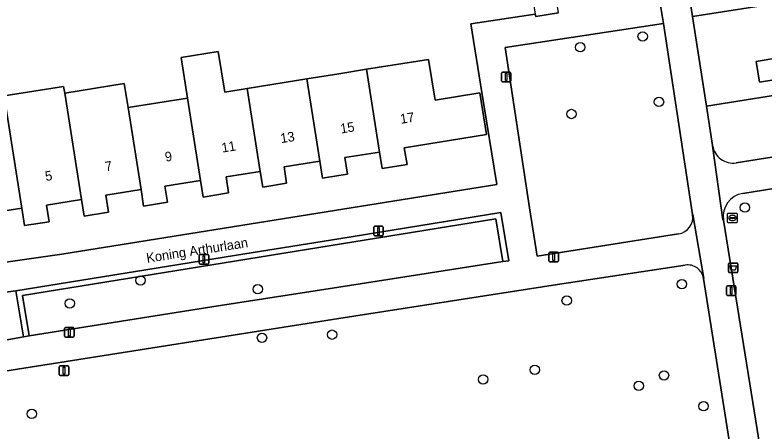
# Model space of a CAD drawing. Extents: x 160077 to 160948, y 386481 to 387498.
# Drawn here: x 160466.2 to 160544.4, y 387013.9 to 387057.3 of the extents above; entities that cross this region are included whole.
import ezdxf

# ---------------------------------------------------------------- set-up
doc = ezdxf.new("R2010")
doc.units = 0
for name, color, linetype in [('IMGEO_Afsluitpaal', 7, 'Continuous'), ('IMGEO_Afvalbak', 7, 'Continuous'), ('IMGEO_Boom', 7, 'Continuous'), ('IMGEO_Erf', 7, 'Continuous'), ('IMGEO_Groenvoorziening', 7, 'Continuous'), ('IMGEO_Haag', 7, 'Continuous'), ('IMGEO_Lichtmast', 7, 'Continuous'), ('IMGEO_Muur', 7, 'Continuous'), ('IMGEO_Openbare_ruimte_label', 7, 'Continuous'), ('IMGEO_Pand', 7, 'Continuous'), ('IMGEO_Pand_nummerreeks', 7, 'Continuous'), ('IMGEO_Rioolput', 7, 'Continuous'), ('IMGEO_Voetpad_open', 7, 'Continuous')]:
    doc.layers.add(name, color=color, linetype=linetype)

msp = doc.modelspace()

# ---------------------------------------------------------------- linework, layer by layer
at = {"layer": 'IMGEO_Afsluitpaal'}
for p, q in [((160470.834, 387019.809), (160470.834, 387020.609)), ((160470.834, 387020.609), (160470.834, 387019.809)), ((160470.934, 387020.709), (160471.724, 387020.709)), ((160471.724, 387020.709), (160470.934, 387020.709)), ((160471.824, 387020.609), (160471.824, 387019.809)), ((160471.824, 387019.809), (160471.824, 387020.609)), ((160471.724, 387019.709), (160470.934, 387019.709)), ((160470.934, 387019.709), (160471.724, 387019.709))]:
    msp.add_line(p, q, dxfattribs=at)
msp.add_lwpolyline([(160471.254, 387020.584), (160471.404, 387020.584), (160471.404, 387019.834), (160471.254, 387019.834), (160471.254, 387020.584)], dxfattribs=at)
for centre, start, end in [((160470.934, 387020.609), 90, 180), ((160470.934, 387020.609), 90, 180), ((160471.724, 387020.609), 0, 90), ((160471.724, 387020.609), 360, 90), ((160470.934, 387019.809), 180, 270), ((160470.934, 387019.809), 180, 270), ((160471.724, 387019.809), 270, 0), ((160471.724, 387019.809), 270, 0)]:
    msp.add_arc(centre, 0.1, start, end, dxfattribs=at)
at = {"layer": 'IMGEO_Afvalbak'}
for p, q in [((160540.64, 387030.531), (160540.64, 387031.331)), ((160540.64, 387031.331), (160540.64, 387030.531)), ((160540.74, 387031.431), (160541.53, 387031.431)), ((160541.53, 387031.431), (160540.74, 387031.431)), ((160541.63, 387031.331), (160541.63, 387030.531)), ((160541.63, 387030.531), (160541.63, 387031.331)), ((160541.53, 387030.431), (160540.74, 387030.431)), ((160540.74, 387030.431), (160541.53, 387030.431))]:
    msp.add_line(p, q, dxfattribs=at)
msp.add_lwpolyline([(160540.783, 387031.145), (160541.487, 387031.145), (160541.338, 387030.675), (160540.932, 387030.675), (160540.783, 387031.145)], dxfattribs=at)
for centre, start, end in [((160540.74, 387031.331), 90, 180), ((160540.74, 387031.331), 90, 180), ((160541.53, 387031.331), 0, 90), ((160541.53, 387031.331), 360, 90), ((160540.74, 387030.531), 180, 270), ((160540.74, 387030.531), 180, 270), ((160541.53, 387030.531), 270, 0), ((160541.53, 387030.531), 270, 0)]:
    msp.add_arc(centre, 0.1, start, end, dxfattribs=at)
at = {"layer": 'IMGEO_Boom'}
for centre in [(160531.698, 387055.057), (160525.191, 387053.933), (160533.398, 387048.235), (160524.265, 387046.968), (160542.363, 387037.217), (160479.317, 387029.62), (160535.795, 387029.228), (160491.538, 387028.696), (160523.77, 387027.51), (160471.927, 387027.219), (160491.985, 387023.634), (160499.301, 387023.963), (160520.446, 387020.304), (160533.923, 387019.717), (160515.055, 387019.298), (160531.284, 387018.628), (160538.044, 387016.505), (160467.967, 387015.703)]:
    msp.add_circle(centre, 0.489, dxfattribs=at)
at = {"layer": 'IMGEO_Erf'}
for points in [[(160436.293, 387058.867), (160454.264, 387029.968), (160471.096, 387032.344), (160516.497, 387039.629), (160514.932, 387049.194), (160513.761, 387056.353), (160520.499, 387057.388)], [(160547.186, 387058.717), (160540.007, 387057.603), (160536.884, 387057.118), (160537.023, 387056.231), (160538.348, 387047.784), (160601.152, 387057.778)], [(160465.075, 387048.863), (160471.289, 387049.85), (160471.41, 387049.138), (160477.598, 387050.155), (160478.011, 387047.639), (160484.226, 387048.634), (160483.556, 387052.869), (160487.425, 387053.488), (160488.095, 387049.254), (160490.439, 387049.629), (160496.653, 387050.624), (160500, 387051.16), (160502.902, 387051.625), (160509.355, 387052.658), (160510.035, 387048.41), (160514.725, 387049.161), (160515.42, 387044.822), (160506.831, 387043.447), (160507.112, 387041.689), (160504.513, 387041.274), (160504.243, 387043.006), (160500.619, 387042.425), (160500.894, 387040.71), (160500, 387040.567), (160498.287, 387040.293), (160498.009, 387042.05), (160494.283, 387041.453), (160494.555, 387039.756), (160492.064, 387039.357), (160491.806, 387040.987), (160488.231, 387040.414), (160488.5, 387038.732), (160485.859, 387038.309), (160485.585, 387040.04), (160481.857, 387039.443), (160482.125, 387037.769), (160479.636, 387037.371), (160479.364, 387039.091), (160475.686, 387038.502), (160475.97, 387036.728), (160473.431, 387036.321), (160473.159, 387038.044), (160469.498, 387037.457), (160469.773, 387035.742), (160467.215, 387035.332), (160466.926, 387037.16), (160463.115, 387036.549)]]:
    msp.add_lwpolyline(points, dxfattribs=at)
msp.add_lwpolyline([(160553.055, 387051.786), (160548.379, 387051.023), (160543.877, 387050.288), (160543.522, 387052.458), (160548.042, 387053.197), (160552.701, 387053.958)], close=True, dxfattribs=at)
at = {"layer": 'IMGEO_Groenvoorziening'}
for points in [[(160617.91, 387054.042), (160616.885, 387060.535), (160615.016, 387060.165), (160615.036, 387059.975), (160614.762, 387059.932), (160611.357, 387059.394), (160609.349, 387059.077), (160604.684, 387058.338), (160601.152, 387057.778), (160538.348, 387047.784), (160538.993, 387043.672)], [(160533.87, 387056.399), (160517.336, 387053.915), (160519.903, 387037.192), (160520.678, 387032.146), (160535.444, 387034.47)], [(160536.911, 387036.475), (160533.87, 387056.399)], [(160541.465, 387041.878), (160617.91, 387054.042)], [(160553.333, 387031.854), (160553.09, 387033.201), (160571.553, 387036.161), (160571.776, 387034.823), (160580.573, 387036.143), (160580.552, 387036.276), (160571.296, 387041.753), (160571.042, 387043.331), (160542.138, 387038.692)], [(160540.129, 387035.917), (160543.501, 387014.944), (160544.866, 387006.442), (160546.131, 387008.499), (160547.187, 387009.662), (160548.349, 387010.719), (160549.934, 387011.67), (160551.729, 387012.516), (160553.42, 387013.256), (160553.596, 387013.319), (160551.279, 387030.562), (160553.488, 387030.885), (160553.333, 387031.854)], [(160536.126, 387031.222), (160522.827, 387029.176), (160500, 387025.661), (160465.147, 387020.143), (160460.883, 387019.457), (160464.986, 387012.914)], [(160544.462, 386989.375), (160542.778, 387000), (160538.052, 387029.808)]]:
    msp.add_lwpolyline(points, dxfattribs=at)
for points in [[(160517.729, 387031.676), (160516.888, 387036.711), (160500, 387033.97), (160490.186, 387032.377), (160466.313, 387028.547), (160467.115, 387023.735), (160467.707, 387023.829), (160467.003, 387028.059), (160516.391, 387036.023), (160517.111, 387031.58)], [(160486.751, 387026.86), (160500, 387028.92), (160517.111, 387031.58), (160516.391, 387036.023), (160467.003, 387028.059), (160467.707, 387023.829)], [(160466.313, 387028.547), (160456.003, 387027.165), (160459.086, 387022.289), (160467.115, 387023.735)]]:
    msp.add_lwpolyline(points, close=True, dxfattribs=at)
for centre, radius, start, end in [((160541.122, 387044.006), 2.155, 188.91171, 279.1494), ((160542.528, 387036.295), 2.429, 99.24484, 188.94879), ((160535.172, 387036.208), 1.759, 278.8911, 8.7252), ((160536.383, 387029.553), 1.688, 8.67287, 98.75758)]:
    msp.add_arc(centre, radius, start, end, dxfattribs=at)
at = {"layer": 'IMGEO_Haag'}
msp.add_lwpolyline([(160517.729, 387031.676), (160516.888, 387036.711), (160500, 387033.97), (160490.186, 387032.377), (160466.313, 387028.547), (160467.115, 387023.735), (160467.707, 387023.829), (160467.003, 387028.059), (160516.391, 387036.023), (160517.111, 387031.58)], close=True, dxfattribs=at)
at = {"layer": 'IMGEO_Lichtmast'}
for p, q in [((160516.959, 387050.436), (160516.959, 387051.236)), ((160516.959, 387051.236), (160516.959, 387050.436)), ((160517.059, 387051.336), (160517.849, 387051.336)), ((160517.849, 387051.336), (160517.059, 387051.336)), ((160517.949, 387051.236), (160517.949, 387050.436)), ((160517.949, 387050.436), (160517.949, 387051.236)), ((160517.849, 387050.336), (160517.059, 387050.336)), ((160517.059, 387050.336), (160517.849, 387050.336)), ((160503.647, 387034.363), (160503.647, 387035.163)), ((160503.647, 387035.163), (160503.647, 387034.363)), ((160503.747, 387035.263), (160504.537, 387035.263)), ((160504.537, 387035.263), (160503.747, 387035.263)), ((160504.637, 387035.163), (160504.637, 387034.363)), ((160504.637, 387034.363), (160504.637, 387035.163)), ((160504.537, 387034.263), (160503.747, 387034.263)), ((160503.747, 387034.263), (160504.537, 387034.263)), ((160485.433, 387031.411), (160485.433, 387032.211)), ((160485.433, 387032.211), (160485.433, 387031.411)), ((160485.533, 387032.311), (160486.323, 387032.311)), ((160486.323, 387032.311), (160485.533, 387032.311)), ((160486.423, 387032.211), (160486.423, 387031.411)), ((160486.423, 387031.411), (160486.423, 387032.211)), ((160521.922, 387031.664), (160521.922, 387032.464)), ((160521.922, 387032.464), (160521.922, 387031.664)), ((160522.022, 387032.564), (160522.812, 387032.564)), ((160522.812, 387032.564), (160522.022, 387032.564)), ((160522.912, 387032.464), (160522.912, 387031.664)), ((160522.912, 387031.664), (160522.912, 387032.464)), ((160486.323, 387031.311), (160485.533, 387031.311)), ((160485.533, 387031.311), (160486.323, 387031.311)), ((160522.812, 387031.564), (160522.022, 387031.564)), ((160522.022, 387031.564), (160522.812, 387031.564)), ((160540.439, 387028.153), (160540.439, 387028.953)), ((160540.439, 387028.953), (160540.439, 387028.153)), ((160540.539, 387029.053), (160541.329, 387029.053)), ((160541.329, 387029.053), (160540.539, 387029.053)), ((160541.429, 387028.953), (160541.429, 387028.153)), ((160541.429, 387028.153), (160541.429, 387028.953)), ((160541.329, 387028.053), (160540.539, 387028.053)), ((160540.539, 387028.053), (160541.329, 387028.053)), ((160471.393, 387023.796), (160471.393, 387024.596)), ((160471.393, 387024.596), (160471.393, 387023.796)), ((160471.493, 387024.696), (160472.283, 387024.696)), ((160472.283, 387024.696), (160471.493, 387024.696)), ((160472.383, 387024.596), (160472.383, 387023.796)), ((160472.383, 387023.796), (160472.383, 387024.596)), ((160472.283, 387023.696), (160471.493, 387023.696)), ((160471.493, 387023.696), (160472.283, 387023.696))]:
    msp.add_line(p, q, dxfattribs=at)
for points in [[(160517.379, 387051.211), (160517.529, 387051.211), (160517.529, 387050.461), (160517.379, 387050.461), (160517.379, 387051.211)], [(160504.067, 387035.138), (160504.217, 387035.138), (160504.217, 387034.388), (160504.067, 387034.388), (160504.067, 387035.138)], [(160485.853, 387032.186), (160486.003, 387032.186), (160486.003, 387031.436), (160485.853, 387031.436), (160485.853, 387032.186)], [(160522.342, 387032.439), (160522.492, 387032.439), (160522.492, 387031.689), (160522.342, 387031.689), (160522.342, 387032.439)], [(160540.859, 387028.928), (160541.009, 387028.928), (160541.009, 387028.178), (160540.859, 387028.178), (160540.859, 387028.928)], [(160471.813, 387024.571), (160471.963, 387024.571), (160471.963, 387023.821), (160471.813, 387023.821), (160471.813, 387024.571)]]:
    msp.add_lwpolyline(points, dxfattribs=at)
for centre, start, end in [((160517.059, 387051.236), 90, 180), ((160517.059, 387051.236), 90, 180), ((160517.849, 387051.236), 0, 90), ((160517.849, 387051.236), 360, 90), ((160517.059, 387050.436), 180, 270), ((160517.059, 387050.436), 180, 270), ((160517.849, 387050.436), 270, 0), ((160517.849, 387050.436), 270, 0), ((160503.747, 387035.163), 90, 180), ((160503.747, 387035.163), 90, 180), ((160504.537, 387035.163), 0, 90), ((160504.537, 387035.163), 360, 90), ((160503.747, 387034.363), 180, 270), ((160503.747, 387034.363), 180, 270), ((160504.537, 387034.363), 270, 0), ((160504.537, 387034.363), 270, 0), ((160485.533, 387032.211), 90, 180), ((160485.533, 387032.211), 90, 180), ((160486.323, 387032.211), 0, 90), ((160486.323, 387032.211), 360, 90), ((160522.022, 387032.464), 90, 180), ((160522.022, 387032.464), 90, 180), ((160522.812, 387032.464), 0, 90), ((160522.812, 387032.464), 360, 90), ((160485.533, 387031.411), 180, 270), ((160485.533, 387031.411), 180, 270), ((160486.323, 387031.411), 270, 0), ((160486.323, 387031.411), 270, 0), ((160522.022, 387031.664), 180, 270), ((160522.022, 387031.664), 180, 270), ((160522.812, 387031.664), 270, 0), ((160522.812, 387031.664), 270, 0), ((160540.539, 387028.953), 90, 180), ((160540.539, 387028.953), 90, 180), ((160541.329, 387028.953), 0, 90), ((160541.329, 387028.953), 360, 90), ((160540.539, 387028.153), 180, 270), ((160540.539, 387028.153), 180, 270), ((160541.329, 387028.153), 270, 0), ((160541.329, 387028.153), 270, 0), ((160471.493, 387024.596), 90, 180), ((160471.493, 387024.596), 90, 180), ((160472.283, 387024.596), 0, 90), ((160472.283, 387024.596), 360, 90), ((160471.493, 387023.796), 180, 270), ((160471.493, 387023.796), 180, 270), ((160472.283, 387023.796), 270, 0), ((160472.283, 387023.796), 270, 0)]:
    msp.add_arc(centre, 0.1, start, end, dxfattribs=at)
at = {"layer": 'IMGEO_Muur'}
msp.add_lwpolyline([(160513.761, 387056.353), (160514.932, 387049.194)], dxfattribs=at)
at = {"layer": 'IMGEO_Pand'}
for points in [[(160545.319, 387070.751), (160543.647, 387070.489), (160543.71, 387070.083), (160538.202, 387069.219), (160539.152, 387063.158), (160536.014, 387062.666), (160536.884, 387057.118), (160540.007, 387057.603), (160547.186, 387058.717), (160546.762, 387061.449)], [(160522.396, 387060.624), (160520.022, 387060.225), (160520.499, 387057.388), (160520.542, 387057.133), (160522.916, 387057.532), (160522.879, 387057.753)], [(160490.439, 387049.629), (160488.095, 387049.254), (160487.425, 387053.488), (160483.556, 387052.869), (160484.226, 387048.634), (160485.585, 387040.04), (160485.859, 387038.309), (160488.5, 387038.732), (160488.231, 387040.414), (160491.806, 387040.987)], [(160548.042, 387053.197), (160543.522, 387052.458), (160543.877, 387050.288), (160548.379, 387051.023)], [(160514.725, 387049.161), (160510.035, 387048.41), (160509.355, 387052.658), (160502.902, 387051.625), (160504.243, 387043.006), (160504.513, 387041.274), (160507.112, 387041.689), (160506.831, 387043.447), (160515.42, 387044.822)], [(160502.902, 387051.625), (160500, 387051.16), (160496.653, 387050.624), (160498.009, 387042.05), (160498.287, 387040.293), (160500, 387040.567), (160500.894, 387040.71), (160500.619, 387042.425), (160504.243, 387043.006)], [(160496.653, 387050.624), (160490.439, 387049.629), (160491.806, 387040.987), (160492.064, 387039.357), (160494.555, 387039.756), (160494.283, 387041.453), (160498.009, 387042.05)], [(160471.41, 387049.138), (160471.289, 387049.85), (160465.075, 387048.863), (160466.926, 387037.16), (160467.215, 387035.332), (160469.773, 387035.742), (160469.498, 387037.457), (160473.159, 387038.044)], [(160478.011, 387047.639), (160477.598, 387050.155), (160471.41, 387049.138), (160473.159, 387038.044), (160473.431, 387036.321), (160475.97, 387036.728), (160475.686, 387038.502), (160479.364, 387039.091)], [(160465.075, 387048.863), (160463.832, 387048.666), (160458.86, 387047.876), (160459.37, 387044.655), (160460.736, 387036.017), (160461.004, 387034.322), (160463.409, 387034.708), (160463.115, 387036.549), (160466.926, 387037.16)], [(160484.226, 387048.634), (160478.011, 387047.639), (160479.364, 387039.091), (160479.636, 387037.371), (160482.125, 387037.769), (160481.857, 387039.443), (160485.585, 387040.04)]]:
    msp.add_lwpolyline(points, close=True, dxfattribs=at)
at = {"layer": 'IMGEO_Rioolput'}
for p, q in [((160540.557, 387035.703), (160540.557, 387036.555)), ((160540.632, 387036.629), (160541.484, 387036.629)), ((160541.558, 387036.555), (160541.558, 387035.703)), ((160540.816, 387036.123), (160540.816, 387036.135)), ((160541.254, 387036.086), (160540.856, 387036.086)), ((160540.859, 387036.172), (160541.257, 387036.172)), ((160541.068, 387035.849), (160541.043, 387035.849)), ((160541.045, 387036.409), (160541.07, 387036.409)), ((160541.3, 387036.135), (160541.3, 387036.123)), ((160541.484, 387035.629), (160540.632, 387035.629))]:
    msp.add_line(p, q, dxfattribs=at)
for points in [[(160540.557, 387035.703), (160540.557, 387036.555)], [(160540.632, 387036.629), (160541.484, 387036.629)], [(160541.558, 387036.555), (160541.558, 387035.703)], [(160541.484, 387035.629), (160540.632, 387035.629)]]:
    msp.add_lwpolyline(points, dxfattribs=at)
for centre, radius, start, end in [((160540.634, 387036.553), 0.0765, 91.55205, 178.44795), ((160540.634, 387036.553), 0.0765, 91.55205, 178.44795), ((160541.482, 387036.553), 0.0765, 1.55205, 88.44795), ((160541.482, 387036.553), 0.0765, 1.55205, 88.44795), ((160540.856, 387036.132), 0.0403, 85.87752, 175.75265), ((160540.853, 387036.122), 0.0366, 178.93798, 274.71019), ((160541.257, 387036.129), 0.043, 264.86636, 352.45326), ((160541.261, 387036.134), 0.0386, 1.73085, 96.63898), ((160540.634, 387035.705), 0.0765, 181.55205, 268.44795), ((160540.634, 387035.705), 0.0765, 181.55205, 268.44795), ((160541.482, 387035.705), 0.0765, 271.55205, 358.44795), ((160541.482, 387035.705), 0.0765, 271.55205, 358.44795)]:
    msp.add_arc(centre, radius, start, end, dxfattribs=at)
for centre, major_axis, ratio, start_param, end_param in [((160541.044, 387036.129), (-0.387, 0.002), 0.722429, 4.712389, 7.853982), ((160541.069, 387036.129), (-0.39, 0.002), 0.717154, 1.570796, 4.712389)]:
    msp.add_ellipse(centre, major_axis=major_axis, ratio=ratio, start_param=start_param, end_param=end_param, dxfattribs=at)
at = {"layer": 'IMGEO_Voetpad_open'}
for points in [[(160521.425, 387136.208), (160524.575, 387115.974), (160524.807, 387114.481), (160533.389, 387059.367), (160533.87, 387056.399), (160536.911, 387036.475), (160536.941, 387036.474), (160538.068, 387029.818), (160538.052, 387029.808), (160542.778, 387000), (160544.462, 386989.375)], [(160540.129, 387035.917), (160540.067, 387035.929), (160538.976, 387043.666), (160538.993, 387043.672), (160538.348, 387047.784), (160537.023, 387056.231), (160536.884, 387057.118), (160536.014, 387062.666)], [(160519.903, 387037.192), (160517.336, 387053.915), (160533.87, 387056.399), (160533.389, 387059.367)], [(160640.928, 387057.656), (160633.635, 387056.544), (160617.91, 387054.042), (160541.465, 387041.878)], [(160522.916, 387057.532), (160520.542, 387057.133), (160520.499, 387057.388), (160513.761, 387056.353), (160514.932, 387049.194), (160516.497, 387039.629), (160471.096, 387032.344), (160454.264, 387029.968)], [(160542.138, 387038.692), (160571.042, 387043.331), (160577.085, 387044.301), (160580.926, 387044.918), (160582.114, 387045.108), (160586.174, 387045.76), (160616.113, 387050.565), (160618.448, 387050.94), (160626.091, 387052.122), (160636.756, 387053.742), (160639.372, 387054.162)], [(160538.993, 387043.672), (160538.976, 387043.666), (160540.067, 387035.929), (160540.129, 387035.917)], [(160456.003, 387027.165), (160466.313, 387028.547), (160490.186, 387032.377), (160500, 387033.97), (160516.888, 387036.711), (160517.729, 387031.676), (160517.111, 387031.58), (160500, 387028.92), (160486.751, 387026.86), (160467.707, 387023.829), (160467.115, 387023.735), (160459.086, 387022.289)], [(160535.444, 387034.47), (160520.678, 387032.146), (160519.903, 387037.192)], [(160538.052, 387029.808), (160538.068, 387029.818), (160536.941, 387036.474), (160536.911, 387036.475)], [(160544.866, 387006.442), (160543.501, 387014.944), (160540.129, 387035.917)], [(160465.147, 387020.143), (160500, 387025.661), (160522.827, 387029.176), (160536.126, 387031.222)]]:
    msp.add_lwpolyline(points, dxfattribs=at)
for centre, radius, start, end in [((160541.122, 387044.006), 2.155, 188.91171, 279.1494), ((160542.528, 387036.295), 2.429, 99.24484, 188.94879), ((160535.172, 387036.208), 1.759, 278.8911, 8.7252), ((160536.383, 387029.553), 1.688, 8.67287, 98.75758)]:
    msp.add_arc(centre, radius, start, end, dxfattribs=at)

# ---------------------------------------------------------------- texts
at = {"layer": 'IMGEO_Openbare_ruimte_label'}
msp.add_text('Koning Arthurlaan', height=1, rotation=8.85943, dxfattribs=at).set_placement((160480.004, 387031.446))
at = {"layer": 'IMGEO_Pand_nummerreeks'}
for s, p in [('17', (160506.479, 387045.939)), ('15', (160500.23, 387044.933)), ('13', (160493.982, 387043.927)), ('11', (160487.845, 387042.939)), ('9', (160481.937, 387041.989)), ('7', (160475.688, 387040.983)), ('5', (160469.44, 387039.977))]:
    msp.add_text(s, height=1, rotation=9.14441, dxfattribs=at).set_placement(p)

doc.saveas('drawing.dxf')
